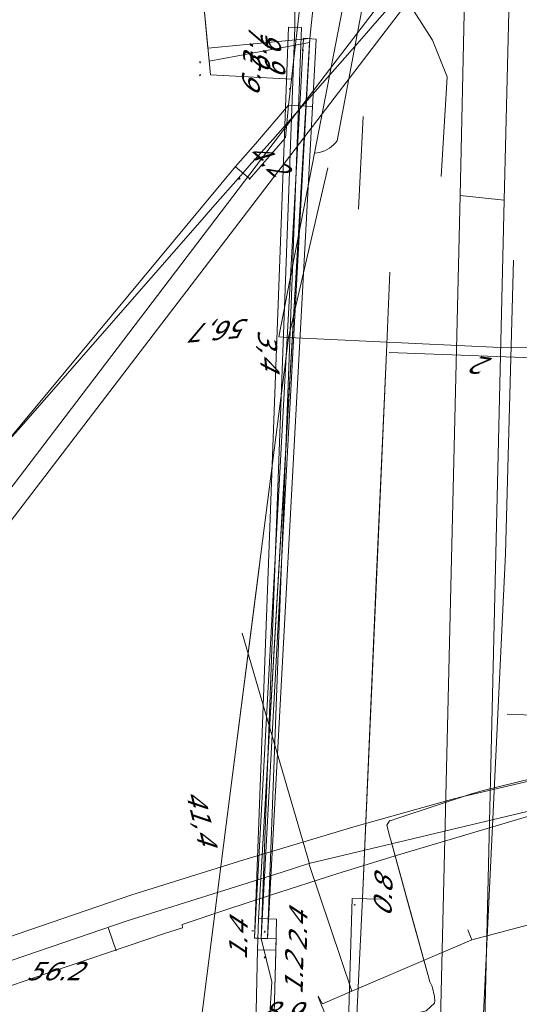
# Model space of a CAD drawing. Header units: metres. Extents: x 124576 to 133557, y 395865 to 402386.
# Tile 421 of 447: x 132839 to 132878, y 401042 to 401118. Entities that reach past the tile are written whole.
import ezdxf
from ezdxf.enums import TextEntityAlignment as Align

# ---------------------------------------------------------------- set-up
doc = ezdxf.new("R2010")
doc.units = ezdxf.units.M
doc.header["$MEASUREMENT"] = 0
for name, color, linetype, lineweight, true_color in [('LG_Datatransport', 3, 'Continuous', 13, 0x00ff00), ('LG_Datatransport_Gemeente_Tilburg_Ruimtelijke_Uitvoering', 3, 'Continuous', 13, 0x00ff00), ('LG_Datatransport_KPN_BV', 3, 'Continuous', 13, 0x00ff00), ('LG_Datatransport_Ziggo_BV', 3, 'Continuous', 13, 0x00ff00), ('LG_Gas_Lage_Druk_Enexis_Netbeheer_BV', 7, 'Continuous', 13, 0xffdc7d), ('LG_Laag_Spanning_Enexis_Netbeheer_BV', 7, 'Continuous', 13, 0x960000), ('LG_Laag_Spanning_Gemeente_Tilburg_Ruimtelijke_Uitvoering', 7, 'Continuous', 13, 0x960000), ('LG_Midden_Spanning_Enexis_Netbeheer_BV', 7, 'Continuous', 13, 0xd20000), ('LG_Riool_Onder_Druk_Attero_BV', 7, 'Continuous', 13, 0x800080), ('LG_Riool_Vrij_Verval_Gemeente_Tilburg_Ruimtelijke_Uitvoering', 7, 'Continuous', 13, 0xca00a0), ('MV_Datatransport_lijn', 3, 'Continuous', 0, 0x00ff00)]:
    doc.layers.add(name, color=color, linetype=linetype, lineweight=lineweight, true_color=true_color)
for name, color, linetype, lineweight in [('MV_Datatransport', 7, 'Continuous', 0), ('MV_Gas_Lage_Druk', 7, 'Continuous', 0), ('MV_Gas_Lage_Druk_lijn', 7, 'Continuous', 0), ('MV_Gas_Lage_Druk_pijl', 7, 'Continuous', 0), ('MV_Laag_Spanning', 7, 'Continuous', 0), ('MV_Laag_Spanning_lijn', 7, 'Continuous', 0), ('MV_Laag_Spanning_pijl', 7, 'Continuous', 0), ('MV_Midden_Spanning', 7, 'Continuous', 0), ('MV_Midden_Spanning_lijn', 7, 'Continuous', 0), ('MV_Midden_Spanning_pijl', 7, 'Continuous', 0)]:
    doc.layers.add(name, color=color, linetype=linetype, lineweight=lineweight)
doc.styles.add('Klic_Annotatie', font='verdanai.ttf', dxfattribs={"oblique": 20, "height": 1.4})

# ---------------------------------------------------------------- blocks, each defined once
blk = doc.blocks.new('m_pijl_1')
at = {"layer": 'MV_Midden_Spanning_pijl'}
blk.add_hatch(color=7, dxfattribs=at).paths.add_polyline_path([(-1, -0.33), (-1, 0), (-1, 0.33), (0, 0)])
at = {"layer": 'MV_Midden_Spanning_pijl', "flags": 128}
blk.add_lwpolyline([(-1, 0), (-1, 0.33), (0, 0), (-1, -0.33), (-1, 0)], close=True, dxfattribs=at)
blk = doc.blocks.new('m_pijl_2')
at = {"layer": 'MV_Gas_Lage_Druk_pijl'}
blk.add_hatch(color=7, dxfattribs=at).paths.add_polyline_path([(-1, -0.33), (-1, 0), (-1, 0.33), (0, 0)])
at = {"layer": 'MV_Gas_Lage_Druk_pijl', "flags": 128}
blk.add_lwpolyline([(-1, 0), (-1, 0.33), (0, 0), (-1, -0.33), (-1, 0)], close=True, dxfattribs=at)

msp = doc.modelspace()

# ---------------------------------------------------------------- linework, layer by layer
at = {"layer": 'LG_Datatransport', "flags": 128}
for points in [[(132859.829, 401117.774), (132857.209, 401047.435), (132858.209, 401047.397), (132860.829, 401117.736), (132859.829, 401117.774)], [(132860.977, 401116.909), (132857.21, 401047.443), (132858.208, 401047.389), (132861.975, 401116.855), (132860.977, 401116.909)], [(132860.977, 401116.909), (132857.21, 401047.443), (132858.208, 401047.389), (132861.975, 401116.855), (132860.977, 401116.909)], [(132860.977, 401116.909), (132857.21, 401047.443), (132858.208, 401047.389), (132861.975, 401116.855), (132860.977, 401116.909)]]:
    msp.add_lwpolyline(points, dxfattribs=at)
at = {"layer": 'LG_Datatransport_Gemeente_Tilburg_Ruimtelijke_Uitvoering', "flags": 128}
for points in [[(132872.878, 401058.253), (132885.884, 401061.294), (132898.991, 401063.865), (132912.182, 401065.962)], [(132817.692, 401040.312), (132830.143, 401044.748), (132847.721, 401050.771), (132856.377, 401053.476), (132865.05, 401056.066), (132872.792, 401058.23)]]:
    msp.add_lwpolyline(points, dxfattribs=at)
at = {"layer": 'LG_Datatransport_KPN_BV'}
for p, q in [((132859.836, 401093.82), (132862.877, 401106.903)), ((132859.621, 401092.141), (132859.836, 401093.82)), ((132855.281, 401058.21), (132859.621, 401092.141)), ((132855.281, 401058.212), (132857.585, 401076.224))]:
    msp.add_line(p, q, dxfattribs=at)
at = {"layer": 'LG_Datatransport_KPN_BV', "flags": 128}
for points in [[(132861.836, 401108.033), (132861.836, 401108.034), (132865.144, 401125.062), (132860.919, 401125.479), (132830.813, 401128.441), (132812.468, 401130.292), (132805.72, 401130.973)], [(132866.633, 401125.164), (132863.579, 401108.996), (132863.45, 401108.836), (132863.308, 401108.688), (132863.154, 401108.552), (132862.988, 401108.431), (132862.813, 401108.324), (132862.629, 401108.233), (132862.438, 401108.157), (132862.241, 401108.099), (132862.04, 401108.058), (132861.836, 401108.034), (132861.836, 401108.034)], [(132859.836, 401093.82), (132859.082, 401093.857), (132861.836, 401108.033)], [(132859.836, 401093.82), (132876.176, 401093.027), (132934.285, 401093.328), (132990.171, 401095.676), (133000, 401096.435), (133032.251, 401098.926), (133034.991, 401098.871), (133056.667, 401078.927)], [(132849.233, 401025.904), (132851.155, 401025.951), (132855.281, 401058.21)]]:
    msp.add_lwpolyline(points, dxfattribs=at)
at = {"layer": 'LG_Datatransport_Ziggo_BV'}
for q in [(132860.329, 401117.755), (132861.476, 401116.882), (132861.476, 401116.882), (132861.476, 401116.882)]:
    msp.add_line((132857.709, 401047.416), q, dxfattribs=at)
at = {"layer": 'LG_Datatransport_Ziggo_BV', "flags": 128}
for points in [[(132855.431, 400967.966), (132855.49, 400970.16), (132856.293, 400974.367), (132857.073, 400987.32), (132858.152, 401037.842), (132858.55, 401044.051), (132857.709, 401047.416), (132861.476, 401116.882), (132862.538, 401127.026), (132874.369, 401137.968), (132874.546, 401152.246), (132875.03, 401162.121), (132876.196, 401176.45), (132896.131, 401170.697), (132943.439, 401155.15), (132991.129, 401140.124), (133025.572, 401128.389), (133027.053, 401129.957), (133042.57, 401144.895), (133044.279, 401146.22), (133044.691, 401156.774), (133044.595, 401156.878), (133044.699, 401156.974), (133049.621, 401282.894)], [(133049.621, 401282.894), (133044.279, 401146.22), (133042.57, 401144.895), (133027.053, 401129.957), (133025.572, 401128.389), (132991.129, 401140.124), (132943.439, 401155.15), (132896.131, 401170.697), (132876.196, 401176.45), (132875.03, 401162.121), (132874.546, 401152.246), (132874.369, 401137.968), (132862.538, 401127.026), (132861.476, 401116.882), (132857.709, 401047.416), (132858.55, 401044.051), (132858.152, 401037.842), (132857.073, 400987.32), (132856.293, 400974.367), (132855.49, 400970.16), (132855.431, 400967.966)], [(133049.621, 401282.894), (133044.699, 401156.974), (133044.595, 401156.878), (133044.691, 401156.774), (133044.279, 401146.22), (133042.57, 401144.895), (133027.053, 401129.957), (133025.572, 401128.389), (132991.129, 401140.124), (132943.439, 401155.15), (132896.131, 401170.697), (132876.196, 401176.45), (132875.03, 401162.121), (132874.546, 401152.246), (132874.369, 401137.968), (132862.538, 401127.026), (132861.476, 401116.882), (132857.709, 401047.416), (132858.55, 401044.051), (132858.152, 401037.842), (132857.073, 400987.32), (132856.293, 400974.367), (132855.49, 400970.16), (132855.431, 400967.966)], [(132855.431, 400967.966), (132855.49, 400970.16), (132856.293, 400974.367), (132857.073, 400987.32), (132858.152, 401037.842), (132858.55, 401044.051), (132857.709, 401047.416), (132861.476, 401116.882), (132862.538, 401127.026), (132874.369, 401137.968), (132874.546, 401152.246), (132875.03, 401162.121), (132876.196, 401176.45), (132896.131, 401170.697), (132943.439, 401155.15), (132991.129, 401140.124), (133025.572, 401128.389), (133027.053, 401129.957), (133042.57, 401144.895), (133044.279, 401146.22), (133044.691, 401156.774), (133044.595, 401156.878), (133044.699, 401156.974), (133049.621, 401282.894)], [(133027.053, 401129.957), (133025.572, 401128.389), (132991.129, 401140.124), (132943.439, 401155.15), (132896.131, 401170.697), (132876.196, 401176.45), (132875.03, 401162.121), (132874.546, 401152.246), (132874.369, 401137.968), (132862.538, 401127.026), (132861.476, 401116.882), (132857.709, 401047.416)], [(133027.053, 401129.957), (133025.572, 401128.389), (132991.129, 401140.124), (132943.439, 401155.15), (132896.131, 401170.697), (132876.196, 401176.45), (132875.03, 401162.121), (132874.546, 401152.246), (132874.369, 401137.968), (132862.538, 401127.026), (132861.476, 401116.882), (132857.709, 401047.416)], [(133027.053, 401129.957), (133025.572, 401128.389), (132991.129, 401140.124), (132943.439, 401155.15), (132896.131, 401170.697), (132876.196, 401176.45), (132875.03, 401162.121), (132874.546, 401152.246), (132874.369, 401137.968), (132862.538, 401127.026), (132861.476, 401116.882), (132857.709, 401047.416)], [(133027.053, 401129.957), (133025.572, 401128.389), (132991.129, 401140.124), (132943.439, 401155.15), (132896.131, 401170.697), (132876.196, 401176.45), (132875.03, 401162.121), (132874.546, 401152.246), (132874.369, 401137.968), (132862.538, 401127.026), (132861.476, 401116.882), (132857.709, 401047.416)], [(133027.053, 401129.957), (133025.572, 401128.389), (132991.129, 401140.124), (132943.439, 401155.15), (132896.131, 401170.697), (132876.196, 401176.45), (132875.03, 401162.121), (132874.546, 401152.246), (132874.369, 401137.968), (132862.538, 401127.026), (132861.476, 401116.882), (132857.709, 401047.416)], [(132736.44, 401148.226), (132774.861, 401143.229), (132784.045, 401142.286), (132808.039, 401140.251), (132820.346, 401139.094), (132851.249, 401136.637), (132859.262, 401136.6), (132859.797, 401136.311), (132860.372, 401126.788), (132860.329, 401117.755), (132857.709, 401047.416), (132858.55, 401044.051), (132858.152, 401037.842), (132857.073, 400987.32), (132856.293, 400974.367), (132854.963, 400967.383), (132858.576, 400926.043), (132860.251, 400911)], [(132736.44, 401148.226), (132774.861, 401143.229), (132784.045, 401142.286), (132808.039, 401140.251), (132820.346, 401139.094), (132851.249, 401136.637), (132859.262, 401136.6), (132859.797, 401136.311), (132860.372, 401126.788), (132860.329, 401117.755), (132857.709, 401047.416), (132858.55, 401044.051), (132858.152, 401037.842), (132857.073, 400987.32), (132856.293, 400974.367), (132854.963, 400967.383), (132858.576, 400926.043), (132860.251, 400911)], [(132857.709, 401047.416), (132860.329, 401117.755), (132860.372, 401126.788), (132859.797, 401136.311), (132859.262, 401136.6), (132851.249, 401136.637), (132820.346, 401139.094), (132808.039, 401140.251), (132784.045, 401142.286), (132774.861, 401143.229), (132736.44, 401148.226)], [(132857.709, 401047.416), (132860.329, 401117.755), (132860.372, 401126.788), (132859.797, 401136.311), (132859.262, 401136.6), (132851.249, 401136.637), (132820.346, 401139.094), (132808.039, 401140.251), (132784.045, 401142.286), (132774.861, 401143.229), (132736.44, 401148.226)], [(132855.49, 400970.16), (132856.293, 400974.367), (132857.073, 400987.32), (132858.152, 401037.842), (132858.55, 401044.051), (132857.709, 401047.416)], [(132855.49, 400970.16), (132856.293, 400974.367), (132857.073, 400987.32), (132858.152, 401037.842), (132858.55, 401044.051), (132857.709, 401047.416)], [(132855.49, 400970.16), (132856.293, 400974.367), (132857.073, 400987.32), (132858.152, 401037.842), (132858.55, 401044.051), (132857.709, 401047.416)], [(132855.49, 400970.16), (132856.293, 400974.367), (132857.073, 400987.32), (132858.152, 401037.842), (132858.55, 401044.051), (132857.709, 401047.416)], [(132855.49, 400970.16), (132856.293, 400974.367), (132857.073, 400987.32), (132858.152, 401037.842), (132858.55, 401044.051), (132857.709, 401047.416)], [(132855.49, 400970.16), (132856.293, 400974.367), (132857.073, 400987.32), (132858.152, 401037.842), (132858.55, 401044.051), (132857.709, 401047.416)]]:
    msp.add_lwpolyline(points, dxfattribs=at)
at = {"layer": 'LG_Gas_Lage_Druk_Enexis_Netbeheer_BV'}
msp.add_line((132857.274, 401108.771), (132855.747, 401107.006), dxfattribs=at)
at = {"layer": 'LG_Gas_Lage_Druk_Enexis_Netbeheer_BV', "flags": 128}
for points in [[(132863.164, 401138.591), (132862.972, 401137.174), (132862.746, 401135.506), (132861.558, 401126.742), (132860.072, 401113.743)], [(132860.072, 401113.743), (132860.069, 401113.716), (132859.843, 401111.74), (132857.274, 401108.771)], [(132855.747, 401107.006), (132808.072, 401049.68), (132810.371, 401041.495), (132820.05, 401007.371), (132820.054, 401007.358), (132822.755, 400998.059)]]:
    msp.add_lwpolyline(points, dxfattribs=at)
at = {"layer": 'LG_Laag_Spanning_Enexis_Netbeheer_BV', "flags": 128}
for points in [[(132940.275, 401070.259), (132933.475, 401069.67), (132932.481, 401069.56), (132923.618, 401068.369), (132922.627, 401068.228), (132913.59, 401066.883), (132912.606, 401066.706), (132901.305, 401064.321), (132900.322, 401064.139), (132897.532, 401063.694), (132894.958, 401063.283), (132893.973, 401063.108), (132886.254, 401061.599), (132885.277, 401061.383), (132874.857, 401058.819), (132873.899, 401058.543), (132868.271, 401056.698), (132867.692, 401056.501), (132867.634, 401056.481), (132867.438, 401056.154), (132867.544, 401055.671), (132867.643, 401055.332)], [(132885.277, 401061.383), (132874.857, 401058.819), (132873.899, 401058.543), (132868.271, 401056.698), (132867.692, 401056.501), (132867.634, 401056.481), (132867.438, 401056.154), (132867.544, 401055.671), (132867.643, 401055.332), (132867.738, 401054.991), (132870.634, 401044.44), (132870.757, 401044.063), (132870.917, 401043.696), (132871.116, 401042.936), (132871.137, 401042.563)], [(132885.277, 401061.383), (132874.857, 401058.819), (132873.899, 401058.543), (132868.271, 401056.698), (132867.692, 401056.501), (132867.634, 401056.481), (132867.438, 401056.154), (132867.544, 401055.671), (132867.643, 401055.332), (132867.738, 401054.991), (132870.634, 401044.44), (132870.757, 401044.063), (132870.917, 401043.696), (132871.116, 401042.936), (132871.137, 401042.563)], [(132870.757, 401044.063), (132870.634, 401044.44), (132869.186, 401049.716), (132867.738, 401054.991), (132867.643, 401055.332)], [(132870.757, 401044.063), (132870.634, 401044.44), (132869.186, 401049.716), (132867.738, 401054.991), (132867.643, 401055.332)], [(132867.643, 401055.332), (132867.738, 401054.991), (132870.634, 401044.44), (132870.757, 401044.063)], [(132870.757, 401044.063), (132870.917, 401043.696), (132871.116, 401042.936), (132871.137, 401042.563)], [(132756.243, 400997.671), (132771.821, 401004.914), (132787.141, 401011.525), (132806.614, 401019.929), (132823.197, 401025.887), (132845.002, 401033.721), (132861.996, 401039.511), (132863.295, 401039.953), (132866.173, 401040.788), (132870.477, 401041.823), (132871.098, 401042.422), (132871.137, 401042.563)], [(132861.996, 401039.511), (132863.295, 401039.953), (132866.173, 401040.788), (132870.477, 401041.823), (132871.098, 401042.422), (132871.137, 401042.563)], [(132861.996, 401039.511), (132863.295, 401039.953), (132866.173, 401040.788), (132870.477, 401041.823), (132871.098, 401042.422), (132871.137, 401042.563)]]:
    msp.add_lwpolyline(points, dxfattribs=at)
at = {"layer": 'LG_Laag_Spanning_Gemeente_Tilburg_Ruimtelijke_Uitvoering', "flags": 128}
for points in [[(132872.878, 401058.253), (132885.884, 401061.294), (132898.991, 401063.865), (132912.182, 401065.962)], [(132872.878, 401058.253), (132885.884, 401061.294), (132898.991, 401063.865), (132912.182, 401065.962)], [(132817.692, 401040.312), (132830.143, 401044.748), (132847.721, 401050.771), (132856.377, 401053.476), (132865.05, 401056.066), (132872.792, 401058.23)], [(132817.692, 401040.312), (132830.143, 401044.748), (132847.721, 401050.771), (132856.377, 401053.476), (132865.05, 401056.066), (132872.792, 401058.23)]]:
    msp.add_lwpolyline(points, dxfattribs=at)
at = {"layer": 'LG_Midden_Spanning_Enexis_Netbeheer_BV'}
for p, q in [((132860.727, 401104.076), (132861.458, 401116.574)), ((132861.458, 401116.574), (132860.727, 401104.076)), ((132861.476, 401116.882), (132861.458, 401116.574)), ((132860.727, 401104.076), (132857.503, 401048.941)), ((132867.39, 401092.668), (132867.661, 401098.857)), ((132867.39, 401092.668), (132867.661, 401098.857)), ((132867.39, 401092.668), (132867.661, 401098.857)), ((132865.542, 401050.483), (132867.39, 401092.668)), ((132865.542, 401050.483), (132867.39, 401092.668)), ((132865.542, 401050.483), (132867.39, 401092.668)), ((132857.503, 401048.941), (132857.447, 401046.541)), ((132857.503, 401048.941), (132857.447, 401046.541)), ((132857.503, 401048.941), (132857.447, 401046.541)), ((132857.503, 401048.941), (132857.447, 401046.541)), ((132857.503, 401048.941), (132857.447, 401046.541)), ((132857.503, 401048.941), (132857.447, 401046.541)), ((132857.503, 401048.941), (132857.447, 401046.541)), ((132857.503, 401048.941), (132857.447, 401046.541)), ((132857.503, 401048.941), (132857.447, 401046.541)), ((132856.566, 401008.838), (132857.447, 401046.541)), ((132856.566, 401008.838), (132857.447, 401046.541)), ((132856.566, 401008.838), (132857.447, 401046.541)), ((132856.566, 401008.838), (132857.447, 401046.541)), ((132856.566, 401008.838), (132857.447, 401046.541)), ((132856.566, 401008.838), (132857.447, 401046.541)), ((132856.566, 401008.838), (132857.447, 401046.541)), ((132856.566, 401008.838), (132857.447, 401046.541)), ((132856.566, 401008.838), (132857.447, 401046.541))]:
    msp.add_line(p, q, dxfattribs=at)
at = {"layer": 'LG_Midden_Spanning_Enexis_Netbeheer_BV', "flags": 128}
for points in [[(132811.135, 401040.098), (132811.141, 401042.371), (132811.552, 401043.479), (132812.116, 401044.496), (132816.281, 401050.831), (132821.715, 401057.927), (132829.05, 401067.505), (132829.768, 401068.443), (132831.339, 401070.495), (132870.659, 401121.837), (132872.323, 401125.802), (132872.739, 401130.218), (132872.913, 401134.012), (132873.181, 401140.022), (132873.432, 401146.033), (132873.494, 401147.579), (132873.598, 401150.167), (132873.614, 401150.565)], [(132811.135, 401040.098), (132811.141, 401042.371), (132811.552, 401043.479), (132812.116, 401044.496), (132816.281, 401050.831), (132821.715, 401057.927), (132829.05, 401067.505), (132829.768, 401068.443), (132831.339, 401070.495), (132870.659, 401121.837), (132872.323, 401125.802), (132872.739, 401130.218), (132872.913, 401134.012), (132873.181, 401140.022), (132873.432, 401146.033), (132873.494, 401147.579), (132873.598, 401150.167), (132873.614, 401150.565)], [(132811.135, 401040.098), (132811.141, 401042.371), (132811.552, 401043.479), (132812.116, 401044.496), (132816.281, 401050.831), (132821.715, 401057.927), (132829.05, 401067.505), (132829.768, 401068.443), (132831.339, 401070.495), (132870.659, 401121.837), (132872.323, 401125.802), (132872.739, 401130.218), (132872.913, 401134.012), (132873.181, 401140.022), (132873.432, 401146.033), (132873.494, 401147.579), (132873.598, 401150.167), (132873.614, 401150.565)], [(132811.135, 401040.098), (132811.141, 401042.371), (132811.552, 401043.479), (132812.116, 401044.496), (132816.281, 401050.831), (132821.715, 401057.927), (132829.05, 401067.505), (132829.768, 401068.443), (132831.339, 401070.495), (132870.659, 401121.837), (132872.323, 401125.802), (132872.739, 401130.218), (132872.913, 401134.012), (132873.181, 401140.022), (132873.432, 401146.033), (132873.494, 401147.579), (132873.598, 401150.167), (132873.614, 401150.565)], [(132811.135, 401040.098), (132811.141, 401042.371), (132811.552, 401043.479), (132812.116, 401044.496), (132816.281, 401050.831), (132821.715, 401057.927), (132829.05, 401067.505), (132829.768, 401068.443), (132831.339, 401070.495), (132870.659, 401121.837), (132872.323, 401125.802), (132872.739, 401130.218), (132872.913, 401134.012), (132873.181, 401140.022), (132873.432, 401146.033), (132873.494, 401147.579), (132873.598, 401150.167)], [(132811.135, 401040.098), (132811.141, 401042.371), (132811.552, 401043.479), (132812.116, 401044.496), (132816.281, 401050.831), (132821.715, 401057.927), (132829.05, 401067.505), (132829.768, 401068.443), (132831.339, 401070.495), (132870.659, 401121.837), (132872.323, 401125.802), (132872.739, 401130.218), (132872.913, 401134.012), (132873.181, 401140.022), (132873.432, 401146.033), (132873.494, 401147.579), (132873.598, 401150.167)], [(132811.135, 401040.098), (132811.141, 401042.371), (132811.552, 401043.479), (132812.116, 401044.496), (132816.281, 401050.831), (132821.715, 401057.927), (132829.05, 401067.505), (132829.768, 401068.443), (132831.339, 401070.495), (132870.659, 401121.837), (132872.323, 401125.802), (132872.739, 401130.218), (132872.913, 401134.012), (132873.181, 401140.022), (132873.432, 401146.033), (132873.494, 401147.579), (132873.598, 401150.167)], [(132811.135, 401040.098), (132811.141, 401042.371), (132811.552, 401043.479), (132812.116, 401044.496), (132816.281, 401050.831), (132821.715, 401057.927), (132829.05, 401067.505), (132829.768, 401068.443), (132831.339, 401070.495), (132870.659, 401121.837), (132872.323, 401125.802), (132872.739, 401130.218), (132872.913, 401134.012), (132873.181, 401140.022), (132873.432, 401146.033), (132873.494, 401147.579), (132873.598, 401150.167)], [(132826.749, 400983.87), (132825.355, 400988.629), (132823.668, 400994.388), (132822.725, 401000), (132819.37, 401011.448), (132816.682, 401020.621), (132812.745, 401034.355), (132812.687, 401034.563), (132811.135, 401040.098), (132811.141, 401042.371), (132811.552, 401043.479), (132812.116, 401044.496), (132816.281, 401050.831), (132821.715, 401057.927), (132829.05, 401067.505), (132829.768, 401068.443), (132831.339, 401070.495), (132870.659, 401121.837), (132872.323, 401125.802), (132872.739, 401130.218), (132872.913, 401134.012), (132873.181, 401140.022), (132873.432, 401146.033), (132873.494, 401147.579)], [(132811.135, 401040.098), (132811.141, 401042.371), (132811.552, 401043.479), (132812.116, 401044.496), (132816.281, 401050.831), (132821.715, 401057.927), (132829.05, 401067.505), (132829.768, 401068.443), (132831.339, 401070.495), (132870.659, 401121.837), (132872.323, 401125.802), (132872.739, 401130.218), (132872.913, 401134.012), (132873.181, 401140.022), (132873.432, 401146.033), (132873.494, 401147.579)], [(132871.108, 401141.549), (132873.181, 401140.022), (132872.913, 401134.012), (132872.739, 401130.218), (132872.323, 401125.802), (132870.659, 401121.837), (132831.339, 401070.495), (132829.768, 401068.443), (132829.05, 401067.505), (132821.715, 401057.927), (132816.281, 401050.831), (132812.116, 401044.496), (132811.552, 401043.479), (132811.141, 401042.371), (132811.135, 401040.098)], [(132831.339, 401070.495), (132870.659, 401121.837), (132872.323, 401125.802), (132872.739, 401130.218), (132872.913, 401134.012), (132873.181, 401140.022)], [(132868.443, 401120.276), (132866.507, 401118.048), (132865.848, 401117.296), (132865.134, 401116.489), (132858.611, 401109.104), (132856.799, 401107.053), (132856.137, 401106.303), (132853.968, 401103.842), (132853.308, 401103.091), (132839.178, 401086.932), (132838.52, 401086.178), (132833.215, 401080.074), (132830.025, 401076.403), (132829.37, 401075.648), (132827.848, 401073.888)], [(132838.52, 401086.178), (132839.178, 401086.932), (132853.308, 401103.091), (132853.968, 401103.842), (132856.137, 401106.303), (132856.799, 401107.053), (132858.611, 401109.104), (132865.134, 401116.489), (132865.848, 401117.296), (132866.507, 401118.048), (132868.443, 401120.276)], [(132868.443, 401120.276), (132866.507, 401118.048), (132865.848, 401117.296), (132865.134, 401116.489), (132858.611, 401109.104), (132856.799, 401107.053), (132856.137, 401106.303), (132853.968, 401103.842), (132853.308, 401103.091), (132839.178, 401086.932), (132838.52, 401086.178)], [(132868.443, 401120.276), (132866.507, 401118.048), (132865.848, 401117.296), (132865.134, 401116.489), (132858.611, 401109.104), (132856.799, 401107.053), (132856.137, 401106.303), (132853.968, 401103.842), (132853.308, 401103.091), (132839.178, 401086.932), (132838.52, 401086.178)], [(132868.443, 401120.276), (132866.507, 401118.048), (132865.848, 401117.296), (132865.134, 401116.489), (132858.611, 401109.104), (132856.799, 401107.053), (132856.137, 401106.303), (132853.968, 401103.842), (132853.308, 401103.091), (132839.178, 401086.932), (132838.52, 401086.178)], [(132861.476, 401116.882), (132861.458, 401116.574), (132860.727, 401104.076), (132857.503, 401048.941)], [(132861.476, 401116.882), (132861.458, 401116.574), (132860.727, 401104.076), (132857.503, 401048.941)], [(132861.476, 401116.882), (132861.458, 401116.574), (132860.727, 401104.076), (132857.503, 401048.941)], [(132861.476, 401116.882), (132861.458, 401116.574), (132860.727, 401104.076), (132857.503, 401048.941)], [(132861.476, 401116.882), (132861.458, 401116.574), (132860.727, 401104.076), (132857.503, 401048.941)], [(132861.476, 401116.882), (132861.458, 401116.574), (132860.727, 401104.076), (132857.503, 401048.941)], [(132861.476, 401116.882), (132861.458, 401116.574), (132860.727, 401104.076), (132857.503, 401048.941)], [(132861.476, 401116.882), (132861.458, 401116.574), (132860.727, 401104.076), (132857.503, 401048.941)], [(132857.503, 401048.941), (132859.835, 401088.815), (132860.727, 401104.076), (132861.458, 401116.574)], [(132857.503, 401048.941), (132859.835, 401088.815), (132860.727, 401104.076), (132861.458, 401116.574)], [(132857.503, 401048.941), (132859.835, 401088.815), (132860.727, 401104.076), (132861.458, 401116.574)], [(132857.503, 401048.941), (132859.835, 401088.815), (132860.727, 401104.076), (132861.458, 401116.574)], [(132857.503, 401048.941), (132859.835, 401088.815), (132860.727, 401104.076), (132861.458, 401116.574)], [(132857.503, 401048.941), (132859.835, 401088.815), (132860.727, 401104.076), (132861.458, 401116.574)], [(132857.503, 401048.941), (132859.835, 401088.815), (132860.727, 401104.076), (132861.458, 401116.574)], [(132857.503, 401048.941), (132859.835, 401088.815), (132860.727, 401104.076), (132861.458, 401116.574)], [(132857.503, 401048.941), (132859.835, 401088.815), (132860.727, 401104.076), (132861.458, 401116.574)], [(132857.503, 401048.941), (132859.835, 401088.815), (132860.727, 401104.076), (132861.458, 401116.574)], [(132857.503, 401048.941), (132859.835, 401088.815), (132860.727, 401104.076)], [(132875.995, 401064.735), (132876.586, 401077.114), (132877.204, 401099.776)], [(132875.995, 401064.735), (132876.586, 401077.114), (132877.204, 401099.776)], [(132865.542, 401050.483), (132866.615, 401074.969), (132867.39, 401092.668)], [(132865.542, 401050.483), (132866.615, 401074.969), (132867.39, 401092.668)], [(132865.542, 401050.483), (132866.615, 401074.969), (132867.39, 401092.668)], [(132875.995, 401064.735), (132874.811, 401039.968), (132874.159, 401037.727), (132866.974, 401025.142), (132866.372, 401022.9), (132866.337, 401017.364), (132866.302, 401014.964), (132866.074, 401005.076)], [(132875.995, 401064.735), (132874.811, 401039.968), (132874.159, 401037.727), (132866.974, 401025.142), (132866.372, 401022.9), (132866.337, 401017.364), (132866.302, 401014.964), (132866.074, 401005.076)], [(132864.031, 401003.523), (132864.138, 401012.203), (132864.23, 401016.202), (132864.533, 401029.336), (132864.558, 401030.404), (132865.542, 401050.483)], [(132864.533, 401029.336), (132864.558, 401030.404), (132865.542, 401050.483)], [(132864.533, 401029.336), (132864.558, 401030.404), (132865.542, 401050.483)]]:
    msp.add_lwpolyline(points, dxfattribs=at)
at = {"layer": 'LG_Riool_Onder_Druk_Attero_BV', "flags": 128}
msp.add_lwpolyline([(132766.757, 401132.763), (132792.839, 401130.293), (132834.252, 401126.608), (132857.086, 401124.21), (132862.409, 401123.706), (132866.839, 401121.998), (132868.674, 401120.358), (132870.943, 401116.756), (132872.081, 401113.928), (132871.634, 401106.226)], dxfattribs=at)
at = {"layer": 'LG_Riool_Vrij_Verval_Gemeente_Tilburg_Ruimtelijke_Uitvoering'}
for p, q in [((132873.08, 401104.77), (132874.35, 401158.6)), ((132876.5, 401104.41), (132877.74, 401156.89)), ((132873.08, 401104.77), (132876.5, 401104.41)), ((132861.442, 401053.18), (132856.248, 401070.991)), ((132861.411, 401053.183), (132905.983, 401063.82)), ((132864.726, 401043.331), (132861.411, 401053.183)), ((132846.512, 401046.46), (132845.897, 401048.263)), ((132874.002, 401047.299), (132873.693, 401048.063)), ((132862.811, 401041.188), (132862.131, 401042.908))]:
    msp.add_line(p, q, dxfattribs=at)
at = {"layer": 'LG_Riool_Vrij_Verval_Gemeente_Tilburg_Ruimtelijke_Uitvoering', "flags": 128}
for points in [[(132869.8, 400966.83), (132871.44, 401035.71), (132873.08, 401104.77)], [(132873.23, 400966.75), (132874.86, 401035.63), (132876.5, 401104.41)], [(132862.128, 401042.949), (132862.464, 401042.362), (132864.726, 401043.331), (132874.002, 401047.299), (132890.354, 401051.615), (132905.945, 401055.267), (132907.282, 401055.466), (132905.983, 401063.82)], [(132820.514, 401038.683), (132835.526, 401044.725), (132847.365, 401048.764), (132859.33, 401052.534), (132861.411, 401053.183)]]:
    msp.add_lwpolyline(points, dxfattribs=at)
at = {"layer": 'MV_Datatransport_lijn'}
for p, q in [((132852.681, 401126.105), (132853.61, 401116.148)), ((132853.61, 401116.148), (132861.476, 401116.882)), ((132857.709, 401047.416), (132858.866, 401047.389)), ((132858.66, 401038.51), (132858.866, 401047.389))]:
    msp.add_line(p, q, dxfattribs=at)
at = {"layer": 'MV_Gas_Lage_Druk_lijn'}
for p, q in [((132853.803, 401114.08), (132850.451, 401150.001)), ((132856.846, 401106.055), (132855.735, 401106.991))]:
    msp.add_line(p, q, dxfattribs=at)
at = {"layer": 'MV_Gas_Lage_Druk_lijn', "flags": 128}
msp.add_lwpolyline([(132861.679, 401111.641), (132859.843, 401111.74), (132859.592, 401109.229)], dxfattribs=at)
at = {"layer": 'MV_Gas_Lage_Druk_pijl'}
for p, q in [((132852.569, 401127.3), (132853.803, 401114.08)), ((132853.803, 401114.08), (132860.094, 401113.742)), ((132859.551, 401109.182), (132856.803, 401106.005))]:
    msp.add_line(p, q, dxfattribs=at)
at = {"layer": 'MV_Laag_Spanning_lijn'}
msp.add_line((132865.243, 401103.726), (132865.611, 401110.875), dxfattribs=at)
at = {"layer": 'MV_Laag_Spanning_pijl', "flags": 128}
for points in [[(132868.067, 401053.791), (132880.37, 401057.444), (132899.897, 401062.405)], [(132868.067, 401053.791), (132863.566, 401052.388), (132858.428, 401050.741), (132855.062, 401049.636), (132851.615, 401048.484), (132851.652, 401048.228), (132850.247, 401047.789), (132840.086, 401044.35), (132835.581, 401042.805), (132827.948, 401040.144), (132822.005, 401038.027), (132817.783, 401037.134), (132815.022, 401036.082)]]:
    msp.add_lwpolyline(points, dxfattribs=at)
at = {"layer": 'MV_Midden_Spanning_lijn'}
for p, q in [((132885.579, 401091.958), (132867.597, 401092.658)), ((132876.733, 401064.718), (132885.572, 401064.431)), ((132864.742, 401050.502), (132867.011, 401050.449)), ((132858.846, 401046.508), (132857.447, 401046.541))]:
    msp.add_line(p, q, dxfattribs=at)
at = {"layer": 'MV_Midden_Spanning_pijl'}
for p, q in [((132850.45, 401150.001), (132853.703, 401115.152)), ((132853.703, 401115.152), (132861.458, 401116.574)), ((132864.742, 401050.502), (132865.542, 401050.479)), ((132858.902, 401048.908), (132857.502, 401048.941)), ((132858.846, 401046.508), (132858.902, 401048.908)), ((132858.66, 401038.51), (132858.846, 401046.508))]:
    msp.add_line(p, q, dxfattribs=at)
at = {"layer": 'MV_Midden_Spanning_pijl', "flags": 128}
for points in [[(132827.878, 401068.403), (132862.672, 401114.055), (132870.149, 401123.866)], [(132864.742, 401050.502), (132864.39, 401038.36), (132864.322, 401035.328), (132864.235, 401031.429), (132864.187, 401029.309)]]:
    msp.add_lwpolyline(points, dxfattribs=at)

# ---------------------------------------------------------------- block references
at = {"layer": 'MV_Gas_Lage_Druk_pijl'}
for p, xscale, yscale, zscale, rotation in [((132853, 401114), 0.09999999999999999, 0.09999999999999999, 0.09999999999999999, 275.9999999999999), ((132860, 401113), 0.1, 0.1, 0.1, 357), ((132856, 401106), 0.1, 0.1, 0.1, 230)]:
    msp.add_blockref('m_pijl_2', p, dxfattribs=dict(at, xscale=xscale, yscale=yscale, zscale=zscale, rotation=rotation))
at = {"layer": 'MV_Midden_Spanning_pijl'}
for p, xscale, yscale, zscale, rotation in [((132861, 401116), 0.09999999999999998, 0.09999999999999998, 0.09999999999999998, 9.999999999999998), ((132853, 401115), 0.09999999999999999, 0.09999999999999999, 0.09999999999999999, 275.9999999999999), ((132865, 401050), 0.1, 0.1, 0.1, 359), ((132857, 401048), 0.1, 0.1, 0.1, 178), ((132858, 401048), 0.1, 0.1, 0.1, 87.99999999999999), ((132858, 401046), 0.1, 0.1, 0.1, 87.99999999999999)]:
    msp.add_blockref('m_pijl_1', p, dxfattribs=dict(at, xscale=xscale, yscale=yscale, zscale=zscale, rotation=rotation))

# ---------------------------------------------------------------- texts
at = {"layer": 'MV_Datatransport', "style": 'Klic_Annotatie', "oblique": 20}
for s, rotation, p in [('7.9', 275, (132857.543, 401116.515)), ('56,7', 185.3, (132854.807, 401094.364)), ('3,4', 275.3, (132858.26, 401092.967)), ('2', 171.4, (132875.013, 401091.597)), ('41,4', 283.7, (132853.051, 401056.861)), ('1.2', 89, (132860.252, 401044.528)), ('8.9', 359, (132859.166, 401041.813))]:
    msp.add_text(s, height=1.4, rotation=rotation, dxfattribs=at).set_placement(p, align=Align.MIDDLE_CENTER)
at = {"layer": 'MV_Gas_Lage_Druk', "style": 'Klic_Annotatie', "oblique": 20}
for s, rotation, p in [('6.3', 87, (132856.949, 401113.911)), ('4.2', 319, (132858.177, 401107.594))]:
    msp.add_text(s, height=1.4, rotation=rotation, dxfattribs=at).set_placement(p, align=Align.MIDDLE_CENTER)
at = {"layer": 'MV_Laag_Spanning', "style": 'Klic_Annotatie', "oblique": 20}
msp.add_text('56.2', height=1.4, dxfattribs=at).set_placement((132841.658, 401044.882), align=Align.MIDDLE_CENTER)
at = {"layer": 'MV_Midden_Spanning', "style": 'Klic_Annotatie', "oblique": 20}
for s, rotation, p in [('9.9', 280, (132858.572, 401116.045)), ('0.8', 88, (132867.126, 401050.563)), ('2.4', 89, (132860.567, 401047.905)), ('1.4', 89, (132855.948, 401047.199))]:
    msp.add_text(s, height=1.4, rotation=rotation, dxfattribs=at).set_placement(p, align=Align.MIDDLE_CENTER)

doc.saveas('drawing.dxf')
